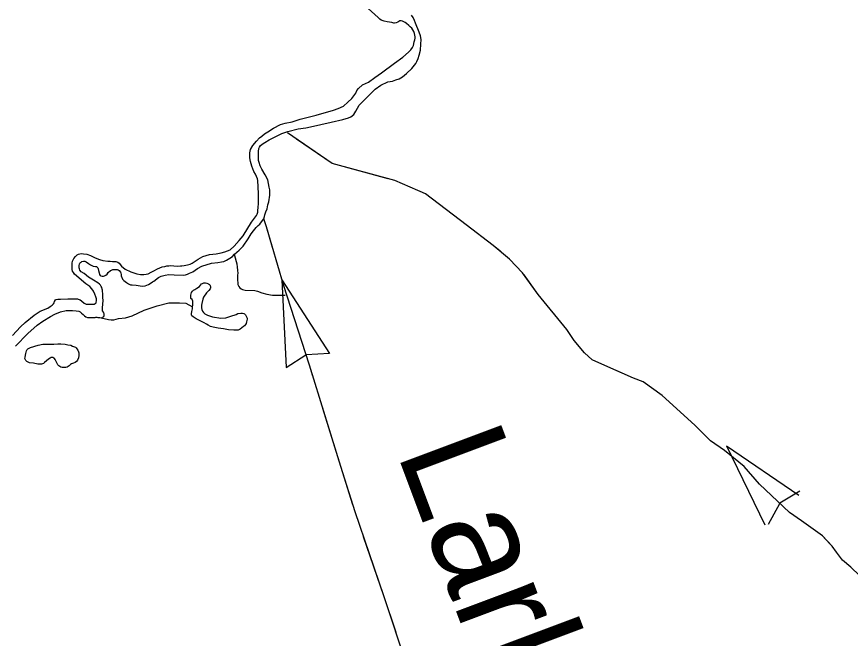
# Model space of a CAD drawing. Extents: x 1084508 to 1142749, y 1057638 to 1093403.
# Drawn here: x 1129870 to 1130896, y 1071913 to 1072678 of the extents above; entities that cross this region are included whole.
import ezdxf

# ---------------------------------------------------------------- set-up
doc = ezdxf.new("R2010")
doc.units = 0
doc.layers.add('Level 35', color=7, linetype='Continuous')
doc.layers.add('Level 43', color=7, linetype='Continuous')

msp = doc.modelspace()

# ---------------------------------------------------------------- linework, layer by layer
at = {"layer": 'Level 35'}
for points in [[(1130260.3, 1072562.8), (1130265.9, 1072564.9), (1130272.2, 1072567.9), (1130277.7, 1072572.6), (1130282.7, 1072577.2), (1130287.6, 1072583.9), (1130289, 1072586.9), (1130290.8, 1072589.6), (1130295.8, 1072594.1), (1130303.3, 1072597.5), (1130311.1, 1072602.9), (1130319.2, 1072608.7), (1130335, 1072620.7), (1130345.3, 1072628.1), (1130352.5, 1072634.1), (1130355.3, 1072637.2), (1130357.2, 1072639.9), (1130358.5, 1072642.6), (1130359.5, 1072647.1), (1130360.2, 1072649.4), (1130360.5, 1072651.5), (1130360.5, 1072653.3), (1130360.2, 1072655.1), (1130359.8, 1072657.2), (1130358.8, 1072659.7), (1130357.6, 1072661.6), (1130356.4, 1072663.6), (1130354.6, 1072665.4), (1130352.9, 1072667), (1130350, 1072669.4), (1130348.1, 1072670.7), (1130344.9, 1072672.4), (1130343.2, 1072672.7), (1130341.9, 1072672.6), (1130340.3, 1072671.9), (1130339.2, 1072671.1), (1130337.1, 1072670.2), (1130335.2, 1072670.1), (1130334.3, 1072670.1), (1130331.9, 1072670.6), (1130328.9, 1072671.2), (1130326.1, 1072671.7), (1130322.4, 1072672.5), (1130318.7, 1072673.6), (1130317.3, 1072675), (1130314.9, 1072676.9), (1130298.6, 1072691.7)], [(1130181, 1072526.3), (1130196.4, 1072534.1), (1130203.9, 1072536.6), (1130216.7, 1072540), (1130226, 1072541.1), (1130231.7, 1072542.2), (1130257.2, 1072548), (1130271.7, 1072551.6), (1130278.5, 1072553.5), (1130281.5, 1072554.7), (1130285, 1072557.5), (1130287.4, 1072561.7), (1130291.7, 1072568.9), (1130299.4, 1072576.9), (1130307.1, 1072584.8), (1130311.5, 1072588.9), (1130318.2, 1072593.6), (1130327.1, 1072597.6), (1130332.5, 1072598.6), (1130336.8, 1072600.1), (1130340.8, 1072601.4), (1130345, 1072603.8), (1130349.7, 1072608), (1130356.3, 1072614.2), (1130361.3, 1072620.5), (1130362.6, 1072622.9), (1130364.2, 1072626.3), (1130365.6, 1072630.7), (1130367.1, 1072636.8), (1130367.6, 1072644), (1130367.9, 1072650), (1130367.3, 1072654.4), (1130365.5, 1072658.8), (1130361.1, 1072670), (1130359.6, 1072673.4), (1130357.9, 1072676.7), (1130356, 1072679.8)], [(1130068.7, 1072371.2), (1130071.7, 1072371.3), (1130073.7, 1072371.4), (1130076.5, 1072371.9), (1130080.4, 1072372.6), (1130083.7, 1072373.6), (1130086.3, 1072374.8), (1130093.6, 1072379.8), (1130099.4, 1072382.7), (1130103.4, 1072384.2), (1130107.6, 1072385.3), (1130115.6, 1072386.2), (1130122.1, 1072387.4), (1130126.6, 1072388.7), (1130129.8, 1072389.7), (1130133.1, 1072391.2), (1130138.1, 1072395.8), (1130144.1, 1072402.5), (1130148.9, 1072408.2), (1130159.2, 1072425), (1130165.4, 1072433.2), (1130166.3, 1072435.1), (1130166.9, 1072437.5), (1130167.1, 1072439.9), (1130167.4, 1072442.9), (1130167.7, 1072448.4), (1130167.7, 1072460.4), (1130167.1, 1072476.4), (1130166.5, 1072478.6), (1130165.4, 1072481.4), (1130164, 1072484), (1130161.9, 1072487.6), (1130159.5, 1072494.1), (1130158, 1072499.9), (1130157.1, 1072504.2), (1130157, 1072507.1), (1130157.1, 1072510.5), (1130157.4, 1072512.6), (1130158.2, 1072514.5), (1130160.8, 1072519.4), (1130165.3, 1072524.9), (1130169, 1072528.8), (1130171.8, 1072530.9), (1130175.3, 1072533.6), (1130179.4, 1072536.3), (1130186.1, 1072540.9), (1130194.9, 1072545.2), (1130200.6, 1072546.8), (1130209.4, 1072548.6), (1130219.3, 1072551.9), (1130238.7, 1072556.7), (1130260.3, 1072562.8)], [(1130078, 1072360.3), (1130080.5, 1072361.1), (1130082.8, 1072362.2), (1130087, 1072364.1), (1130092.9, 1072368.3), (1130098.2, 1072371.2), (1130110.2, 1072374.8), (1130117.7, 1072375.4), (1130122.3, 1072376.2), (1130125, 1072376.9), (1130128.5, 1072378.5), (1130132.5, 1072380.7), (1130135.7, 1072382.9), (1130138.5, 1072385.7), (1130144.2, 1072390.5), (1130148.8, 1072395.6), (1130155.2, 1072404.7), (1130158.7, 1072410.9), (1130161.8, 1072414.3), (1130164.9, 1072418.4), (1130167.6, 1072420.9), (1130169.4, 1072422.5), (1130170.4, 1072424.1), (1130174.2, 1072429.1), (1130175.3, 1072431.9), (1130175.6, 1072434.3), (1130176.8, 1072438), (1130178.3, 1072441.6), (1130179.5, 1072446.4), (1130180.7, 1072450.1), (1130181.9, 1072458.2), (1130181.9, 1072461.4), (1130181.6, 1072465), (1130181.1, 1072468.3), (1130179.2, 1072477.1), (1130176.2, 1072483.3), (1130172, 1072490.3), (1130170, 1072494.3), (1130168.5, 1072498.6), (1130168, 1072501), (1130167.7, 1072505.1), (1130167.7, 1072509.2), (1130168, 1072512.1), (1130168.3, 1072515.6), (1130169.1, 1072517.4), (1130170.5, 1072519.4), (1130171.9, 1072520.6), (1130173.4, 1072522), (1130175.8, 1072523.2), (1130181, 1072526.3)], [(1129967.8, 1072333.3), (1129966.6, 1072336.7), (1129964.8, 1072340.3), (1129962.7, 1072343.2), (1129960.2, 1072345.8), (1129955.5, 1072349.3), (1129941.7, 1072361.2), (1129940.3, 1072363.1), (1129939.2, 1072365), (1129938.7, 1072366.7), (1129938.5, 1072368.3), (1129938.5, 1072370.6), (1129938.6, 1072374.9), (1129939.2, 1072377.2), (1129939.7, 1072379), (1129940.6, 1072380.6), (1129942.6, 1072382.8), (1129944.7, 1072384.8), (1129946.5, 1072385.7), (1129949.5, 1072386.4), (1129952.6, 1072386.3), (1129956.6, 1072385.8), (1129961.2, 1072384.3), (1129966.9, 1072381.2), (1129972.2, 1072379.2), (1129976.5, 1072378), (1129982.4, 1072377.1), (1129985.2, 1072377.1), (1129988.3, 1072376.8), (1129992.2, 1072376.6), (1129994.7, 1072375.9), (1129996.6, 1072374.5), (1129999.3, 1072371), (1130003.9, 1072367.5), (1130010.7, 1072364), (1130018.2, 1072361.7), (1130022.6, 1072360.9), (1130026.9, 1072360.8), (1130029.6, 1072361.2), (1130032, 1072361.6), (1130035.7, 1072363.6), (1130038.9, 1072365.3), (1130043.5, 1072367.6), (1130049.5, 1072370), (1130052.6, 1072370.8), (1130055, 1072371.4), (1130057.6, 1072371.6), (1130059.9, 1072371.8), (1130063.7, 1072371.6), (1130068.7, 1072371.2)], [(1130138, 1072385.8), (1130140.4, 1072376.8), (1130141.1, 1072373.7), (1130141.6, 1072369.9), (1130141.9, 1072366.1), (1130142.3, 1072362.1), (1130142.1, 1072360.2), (1130142.1, 1072357.5), (1130142.1, 1072355.2), (1130142.1, 1072353.5), (1130142.3, 1072350.9), (1130142.6, 1072348.3), (1130143.5, 1072346), (1130144.7, 1072344.5), (1130146.4, 1072343.1), (1130148.3, 1072342.2), (1130151.3, 1072341.5), (1130163.2, 1072341.2), (1130166.5, 1072340.3), (1130172, 1072338.1), (1130177.9, 1072336.5), (1130185.1, 1072335.3), (1130192, 1072335.2), (1130200.8, 1072335.3)], [(1129974.2, 1072307.3), (1129975.5, 1072307.9), (1129976, 1072308.2), (1129977, 1072308.8), (1129977.5, 1072309.3), (1129977.8, 1072309.7), (1129977.9, 1072310.5), (1129977.9, 1072311.3), (1129977.8, 1072312.5), (1129977.6, 1072313.2), (1129977, 1072314.4), (1129976, 1072316.2), (1129975.8, 1072317), (1129975.8, 1072317.9), (1129976, 1072319.1), (1129976, 1072320.6), (1129976.5, 1072323.5), (1129976.6, 1072329.7), (1129976.5, 1072331.7), (1129976.5, 1072333.9), (1129976.3, 1072337.7), (1129976.1, 1072339.6), (1129976, 1072341.5), (1129975.6, 1072342.8), (1129975.1, 1072344.6), (1129974.4, 1072345.9), (1129973.4, 1072347.5), (1129972.2, 1072349), (1129970.3, 1072350.3), (1129964.8, 1072353.6), (1129958.8, 1072357.5), (1129953.4, 1072361.8), (1129949.8, 1072364.2), (1129948.2, 1072366.2), (1129947.6, 1072367.6), (1129947.2, 1072369), (1129947.1, 1072370.7), (1129947.2, 1072371.9), (1129947.6, 1072373.5), (1129948, 1072374.5), (1129948.7, 1072375.5), (1129949.6, 1072376.1), (1129950.6, 1072376.7), (1129952.4, 1072377.1), (1129954.1, 1072377), (1129955.9, 1072376.4), (1129958.9, 1072374.2), (1129961, 1072372.7), (1129964.5, 1072371.2), (1129967.4, 1072370.8)], [(1129967.4, 1072370.8), (1129968.6, 1072370.4), (1129969.4, 1072369.7), (1129970.3, 1072369), (1129970.8, 1072367.9), (1129971.2, 1072365.7), (1129971.7, 1072363), (1129972.2, 1072360.8), (1129973.1, 1072359.7), (1129974, 1072359.2), (1129975.4, 1072358.8), (1129977.1, 1072358.8), (1129978.5, 1072359.3), (1129980.1, 1072359.9), (1129981.6, 1072361.2), (1129983, 1072363.1), (1129985.7, 1072365.5), (1129987, 1072366.1), (1129988.8, 1072366.8), (1129990.5, 1072366.8), (1129992.1, 1072366.8), (1129994, 1072366.8), (1129995.3, 1072366.5), (1129996.6, 1072365.5), (1129998.2, 1072363.5), (1129998.5, 1072362.3), (1129998.8, 1072360.9), (1129999.1, 1072359.2), (1129999.6, 1072357.1), (1130000, 1072356.1), (1130000.6, 1072354.9), (1130002, 1072353.2), (1130005.5, 1072350.8), (1130007.9, 1072349.3), (1130010.3, 1072348.2), (1130012.3, 1072348), (1130017.5, 1072347.5), (1130022.4, 1072346.8), (1130025.2, 1072346.6), (1130028.5, 1072346.8), (1130030.3, 1072347.5), (1130032.5, 1072348.5), (1130036, 1072350.6), (1130037.6, 1072351.6), (1130039.1, 1072352.7), (1130045, 1072356.9), (1130048, 1072358.8), (1130053, 1072359.9), (1130057.6, 1072360.6), (1130064.2, 1072360.4), (1130075.2, 1072359.8), (1130078, 1072360.3)], [(1129865.2, 1072285.6), (1129874.9, 1072296.3), (1129881, 1072301.8), (1129891.9, 1072310.6), (1129899.3, 1072315.7), (1129908.7, 1072319.4), (1129911.7, 1072321.2), (1129914.2, 1072323), (1129915.5, 1072324.8), (1129916.3, 1072325.7), (1129917, 1072327.5), (1129918.2, 1072329.4), (1129918.9, 1072329.9), (1129921.2, 1072330.5), (1129924.4, 1072330.5), (1129933.5, 1072330.9), (1129942.5, 1072330.8), (1129945, 1072330.7), (1129946.2, 1072330.5), (1129948.3, 1072329.7), (1129950, 1072328.5), (1129953.5, 1072325.4), (1129956, 1072324.3), (1129962.6, 1072324.1), (1129965.7, 1072324.4), (1129967.1, 1072324.9), (1129968.1, 1072326), (1129968.3, 1072326.9), (1129968.4, 1072328.5), (1129968.4, 1072330.7), (1129967.8, 1072333.3)], [(1129974.2, 1072307.3), (1129983.3, 1072305.2), (1129986.7, 1072304.9), (1129989.7, 1072304.9), (1129995.8, 1072306.6), (1130004.2, 1072307.6), (1130012.3, 1072310), (1130027.4, 1072316.7), (1130043.3, 1072322.4), (1130057.7, 1072325.8), (1130070.5, 1072325.8), (1130078.3, 1072325.5), (1130086.7, 1072321.1)], [(1129868.9, 1072272.7), (1129884.1, 1072288.1), (1129895.4, 1072298.3), (1129902.6, 1072303.3), (1129911.8, 1072308.9), (1129917.3, 1072312), (1129924.1, 1072314.7), (1129931.3, 1072316.6), (1129939, 1072316.3), (1129943.6, 1072316.1), (1129946.7, 1072315.6), (1129948.3, 1072314.9), (1129950.3, 1072313.3), (1129952, 1072311.7), (1129953.8, 1072310.1), (1129955.5, 1072308.7), (1129957.3, 1072308), (1129959.2, 1072307.8), (1129960.8, 1072307.7), (1129962, 1072307.7), (1129963.5, 1072307.7), (1129964.9, 1072307.8), (1129966.8, 1072308), (1129967.9, 1072308.1)], [(1129967.9, 1072308.1), (1129969.1, 1072308.1), (1129970.4, 1072307.9), (1129971.5, 1072307.9), (1129972.8, 1072307.7), (1129974.2, 1072307.3)], [(1129916.1, 1072274.9), (1129920.9, 1072275.4), (1129924.7, 1072275.3), (1129929.9, 1072274.9), (1129933.5, 1072274.3), (1129936.8, 1072273.7), (1129939.2, 1072272.7), (1129942.6, 1072271.3), (1129943.5, 1072270.5), (1129944.5, 1072269.4), (1129945.7, 1072267.6), (1129946.6, 1072265.7), (1129947, 1072264.2), (1129947, 1072261), (1129946.4, 1072258.3), (1129945.1, 1072255.3), (1129944, 1072253.8), (1129942.4, 1072252.3), (1129940.1, 1072251.5), (1129937.8, 1072250.9), (1129936.5, 1072250.1), (1129934.9, 1072248.5), (1129932.6, 1072246.7), (1129930.7, 1072246.5), (1129928.4, 1072246.3), (1129926.5, 1072246.5), (1129924.5, 1072246.9), (1129922.3, 1072248.4), (1129921, 1072249.8), (1129919.5, 1072252.9), (1129918.8, 1072253.9), (1129917.9, 1072256.1), (1129916.7, 1072257.4), (1129916, 1072258), (1129914.8, 1072258.6), (1129913.9, 1072258.7), (1129912.7, 1072258.7), (1129911.5, 1072258), (1129909.5, 1072256.5), (1129904.8, 1072252.7), (1129903.2, 1072251.4), (1129900.8, 1072250.3), (1129898.8, 1072250.3), (1129896.3, 1072250.4), (1129890.9, 1072251.6), (1129886.1, 1072252.2), (1129882.9, 1072253.8), (1129881.7, 1072254.9), (1129881.1, 1072255.7), (1129880.7, 1072256.4), (1129880.6, 1072257.4), (1129880.7, 1072258.9), (1129881.7, 1072263.7), (1129882.4, 1072267), (1129883.1, 1072268.3), (1129884.2, 1072269.3), (1129887.2, 1072270.9), (1129896.8, 1072273.9), (1129902.4, 1072275), (1129907.7, 1072275), (1129911.6, 1072274.9), (1129916.1, 1072274.9)]]:
    msp.add_lwpolyline(points, dxfattribs=at)
msp.add_lwpolyline([(1130095.1, 1072346), (1130097.8, 1072349.1), (1130099, 1072349.8), (1130100.5, 1072350.4), (1130101.7, 1072350.5), (1130102.8, 1072350.4), (1130104.2, 1072350.2), (1130105.5, 1072349.7), (1130106.1, 1072349.4), (1130106.7, 1072349), (1130107.4, 1072348.4), (1130107.8, 1072347.9), (1130108.4, 1072346.9), (1130108.6, 1072346), (1130108.6, 1072345.4), (1130108.6, 1072344.2), (1130108.2, 1072343.2), (1130106.8, 1072341), (1130103.8, 1072338.1), (1130100.2, 1072332.9), (1130099.5, 1072330.4), (1130098.3, 1072325.2), (1130097.8, 1072323), (1130097.8, 1072319.9), (1130098.2, 1072317.7), (1130098.8, 1072315.6), (1130100.1, 1072313.9), (1130102, 1072312.2), (1130105, 1072310.7), (1130111.1, 1072308.7), (1130121.7, 1072307), (1130127.6, 1072307.4), (1130133.9, 1072309.4), (1130140.4, 1072311.7), (1130142.6, 1072312.8), (1130146.2, 1072313), (1130148.3, 1072313), (1130149.6, 1072312.8), (1130150.7, 1072312.3), (1130151.9, 1072311.2), (1130153, 1072308.8), (1130153.7, 1072307), (1130153.7, 1072305.8), (1130153.5, 1072304.3), (1130153, 1072302.5), (1130152.6, 1072300.4), (1130151.7, 1072299.1), (1130150.5, 1072297.7), (1130149.2, 1072296.6), (1130147.2, 1072295.1), (1130145.3, 1072293.7), (1130142.7, 1072292.4), (1130141.1, 1072292.1), (1130137.7, 1072292.1), (1130131, 1072292.8), (1130124.7, 1072294.1), (1130118.4, 1072294.8), (1130112.1, 1072295.9), (1130108.9, 1072296.8), (1130106, 1072298.4), (1130103.8, 1072299.8), (1130101.1, 1072301.1), (1130097.7, 1072302.9), (1130091.2, 1072306.1), (1130087.6, 1072308.7), (1130086, 1072310.1), (1130085.5, 1072311.2), (1130085.3, 1072312.4), (1130085.8, 1072315.1), (1130086.6, 1072318.4), (1130086.7, 1072320.4), (1130086.9, 1072322.9), (1130086.9, 1072325.2), (1130086.9, 1072327.9), (1130086.2, 1072329.9), (1130084.8, 1072331.4), (1130084.6, 1072332.5), (1130084.6, 1072333.5), (1130084.6, 1072334.3), (1130084.6, 1072335.2), (1130085.5, 1072338.6), (1130086.7, 1072340.2), (1130088, 1072341.3), (1130089.4, 1072342.2), (1130091.8, 1072343.8)], close=True, dxfattribs=at)
at = {"layer": 'Level 43'}
for p, q in [((1130196.6, 1072354), (1130202, 1072246.4)), ((1130196.6, 1072354), (1130255.1, 1072263.5)), ((1130255.1, 1072263.5), (1130226.4, 1072262.1)), ((1130202, 1072246.4), (1130226.1, 1072262)), ((1130743.4, 1072149.8), (1130790.6, 1072053)), ((1130743.4, 1072149.8), (1130832.7, 1072089.5)), ((1130833.8, 1072094.3), (1130809.3, 1072079.3)), ((1130795.4, 1072053.8), (1130809.1, 1072079))]:
    msp.add_line(p, q, dxfattribs=at)
for points in [[(1130896.6, 1072000.9), (1130886.4, 1072009.4), (1130878.8, 1072019), (1130873.4, 1072026.7), (1130861.5, 1072039.1), (1130835.7, 1072057.9), (1130821, 1072068.1), (1130784.1, 1072103), (1130765.4, 1072124.5), (1130741, 1072144.4), (1130723.7, 1072156.3), (1130704.5, 1072175.3), (1130664.5, 1072211.9), (1130641.2, 1072228.6), (1130629.1, 1072233.1), (1130605, 1072243.9), (1130578.3, 1072255.8), (1130569, 1072264.3), (1130556.2, 1072279.6), (1130547.1, 1072293), (1130512, 1072336.1), (1130492.4, 1072363), (1130476.8, 1072379.8), (1130456.7, 1072396.5), (1130423.3, 1072421.7), (1130373.4, 1072460), (1130335.4, 1072476.2), (1130258.3, 1072497.5), (1130203.6, 1072534.9)], [(1130327.2, 1072478.4), (1130258.3, 1072497.5), (1130214.7, 1072527.3)], [(1130465.3, 1072389.4), (1130456.7, 1072396.5), (1130423.3, 1072421.7), (1130373.4, 1072460), (1130365.7, 1072463.3)], [(1130350.4, 1071880.3), (1130322, 1071965.4), (1130286.6, 1072068.6), (1130269.3, 1072124.4), (1130230.4, 1072249.3), (1130198.5, 1072348.1), (1130177.7, 1072419.5), (1130174.2, 1072429.1)], [(1130185.2, 1072393.8), (1130177.7, 1072419.5), (1130174.2, 1072429.1)], [(1130571.1, 1072262.4), (1130569, 1072264.3), (1130556.2, 1072279.6), (1130547.1, 1072293), (1130512, 1072336.1), (1130494.5, 1072360.2)], [(1130234.6, 1072235.7), (1130230.4, 1072249.3), (1130198.5, 1072348.1), (1130196.8, 1072354)], [(1130661.7, 1072213.9), (1130641.2, 1072228.6), (1130629.1, 1072233.1), (1130607.2, 1072242.9)], [(1130707.7, 1072172.1), (1130704.5, 1072175.3), (1130664.5, 1072211.9), (1130661.7, 1072213.9)], [(1130283.9, 1072077.4), (1130269.3, 1072124.4), (1130247, 1072196.1)], [(1130830.4, 1072061.5), (1130821, 1072068.1), (1130784.1, 1072103), (1130765.4, 1072124.5), (1130741, 1072144.4), (1130739.3, 1072145.5)], [(1130337, 1071920.4), (1130322, 1071965.4), (1130297.1, 1072038.1)], [(1130938, 1071938.5), (1130926.7, 1071959.4), (1130907.1, 1071990.6), (1130896.6, 1072000.9), (1130886.4, 1072009.4), (1130878.8, 1072019), (1130873.4, 1072026.7), (1130863.6, 1072036.9)]]:
    msp.add_lwpolyline(points, dxfattribs=at)

# ---------------------------------------------------------------- texts
at = {"layer": 'Level 35'}
msp.add_text('Larkin', height=132.58, rotation=290.5572, dxfattribs=at).set_placement((1130337.3, 1072142.5))

doc.saveas('drawing.dxf')
